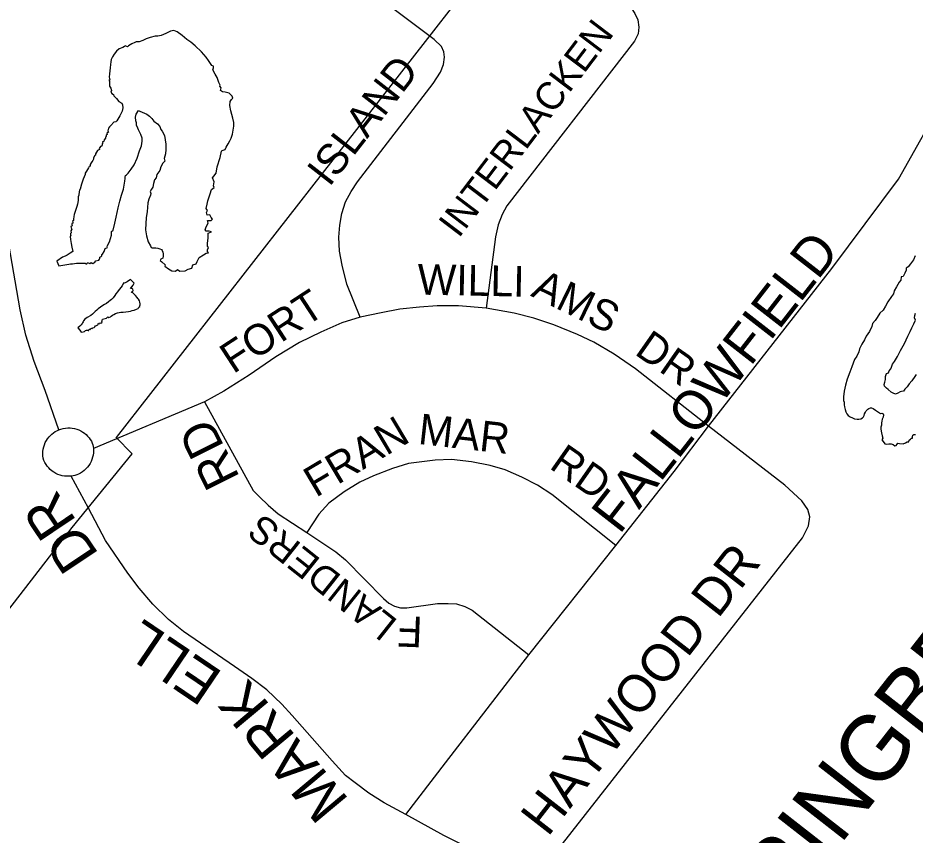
# Model space of a CAD drawing. Extents: x 586326 to 623965, y 4819854 to 4857850.
# Drawn here: x 596463 to 597005, y 4834124 to 4834619 of the extents above; entities that cross this region are included whole.
import ezdxf

# ---------------------------------------------------------------- set-up
doc = ezdxf.new("R2010")
doc.units = 0
for name, color, linetype in [('Lots_Concessions', 7, 'Continuous'), ('Minor Rd Lbls', 7, 'Continuous'), ('Minor Rds', 7, 'Continuous'), ('Proposed Secondary Rds', 7, 'Continuous'), ('Pts of Interest', 7, 'Continuous'), ('Secondary Rds Lbls', 7, 'Continuous'), ('SWM Ponds', 7, 'Continuous')]:
    doc.layers.add(name, color=color, linetype=linetype)

msp = doc.modelspace()

# ---------------------------------------------------------------- linework, layer by layer
at = {"layer": 'Lots_Concessions'}
for p, q in [((596522.53, 4834364.9), (596937.39, 4834897.32)), ((596531.99, 4834355.13), (596522.16, 4834365.15)), ((596495.86, 4834310.54), (596531.99, 4834355.13)), ((596412.8, 4834203.47), (596495.86, 4834310.54))]:
    msp.add_line(p, q, dxfattribs=at)
at = {"layer": 'Minor Rds'}
for points in [[(596692.91, 4834734.22), (596757.92, 4834671.49), (596762.13, 4834667.45), (596767.07, 4834664.34), (596827.82, 4834629.35), (596833.38, 4834625.57), (596836.1, 4834621.56), (596837.85, 4834617.74), (596838.5, 4834613.26), (596838.04, 4834609.27), (596835.92, 4834604.87), (596758.72, 4834505.08), (596755.84, 4834499.96), (596753.33, 4834493.6), (596751.8, 4834486.38), (596746.08, 4834443.25)], [(596669.98, 4834437.72), (596661.87, 4834457.78), (596659.04, 4834469.2), (596657.43, 4834477.82), (596657.03, 4834486.2), (596657.56, 4834493.53), (596658.86, 4834500.49), (596661.09, 4834507.52), (596664.45, 4834513.82), (596668.25, 4834519.77), (596714.13, 4834579.21), (596718.53, 4834586.11), (596720.27, 4834590.69), (596720.83, 4834595.21), (596720.51, 4834598.43), (596719.08, 4834601.68), (596714.61, 4834605.74), (596659.97, 4834647)], [(596880.5, 4834371.92), (596955.08, 4834467.15), (596995.39, 4834521.23), (597024.21, 4834572.54), (597048.98, 4834617.48)], [(596746.08, 4834443.25), (596729.37, 4834444.69), (596716.43, 4834444.61), (596705.72, 4834443.77), (596693.87, 4834442.56), (596682.6, 4834440.46), (596669.98, 4834437.72)], [(596880.5, 4834371.92), (596836.5, 4834406.58), (596823.49, 4834415.47), (596811.33, 4834422.57), (596801.29, 4834427.29), (596787.06, 4834433.18), (596774.95, 4834437.25), (596762.98, 4834440.23), (596746.08, 4834443.25)], [(596669.98, 4834437.72), (596658.78, 4834434.43), (596646.13, 4834428.75), (596633.22, 4834422.55), (596619.03, 4834413.82), (596602.74, 4834402.76), (596587.4, 4834393.08), (596575.88, 4834386.5)], [(596575.88, 4834386.5), (596508.58, 4834358.41)], [(596575.88, 4834386.5), (596605.3, 4834332.97), (596609.04, 4834329.16), (596614.24, 4834323.97), (596620.33, 4834318.79), (596637.7, 4834307.57)], [(596773.99, 4834095.62), (596937.45, 4834304.33), (596941.02, 4834311.57), (596941.92, 4834316.9), (596940.56, 4834321.35), (596936.93, 4834326.6), (596926.68, 4834336.06), (596880.5, 4834371.92)], [(596824.53, 4834299.64), (596859.75, 4834344.42), (596880.5, 4834371.92)], [(596824.53, 4834299.64), (596785.87, 4834330.57), (596777.18, 4834336.15), (596767.64, 4834340.95), (596757.63, 4834345.41), (596748.53, 4834348.07), (596737.27, 4834350.26), (596725.12, 4834351.62), (596715.31, 4834351.27), (596699.07, 4834349.29), (596689.53, 4834346.25), (596678.02, 4834341.77), (596669.79, 4834337.91), (596660.16, 4834332.09), (596651.07, 4834325.33), (596644.97, 4834318.66), (596637.7, 4834307.57)], [(596637.7, 4834307.57), (596655.31, 4834295.78), (596661.07, 4834290.96), (596684.07, 4834267.53), (596687.27, 4834264.8), (596690.6, 4834262.95), (596694.32, 4834261.93), (596698.25, 4834261.92), (596716.77, 4834264.48), (596723.1, 4834264.61), (596728.28, 4834264.25), (596733.24, 4834262.79), (596737.6, 4834260.4), (596771.95, 4834233.4)], [(596771.95, 4834233.4), (596824.53, 4834299.64)], [(596721.57, 4834168.16), (596771.95, 4834233.4)], [(596697.54, 4834136.87), (596721.57, 4834168.16)]]:
    msp.add_lwpolyline(points, dxfattribs=at)
at = {"layer": 'Proposed Secondary Rds'}
for points in [[(596487.68, 4834369.62), (596479.48, 4834393.36), (596472.76, 4834411.01), (596467.77, 4834426.86), (596464.24, 4834442.24), (596457.53, 4834482.05)], [(596495.25, 4834341.61), (596493.88, 4834341.48), (596492.5, 4834341.48), (596491.13, 4834341.59), (596489.77, 4834341.83), (596488.44, 4834342.18), (596487.14, 4834342.65), (596485.9, 4834343.23), (596484.72, 4834343.92), (596483.6, 4834344.7), (596482.56, 4834345.58), (596481.6, 4834346.55), (596480.73, 4834347.6), (596479.95, 4834348.72), (596479.27, 4834349.9), (596478.7, 4834351.14), (596478.25, 4834352.43), (596478.07, 4834353.8), (596478.01, 4834355.18), (596478.07, 4834356.57), (596478.26, 4834357.94), (596478.56, 4834359.29), (596478.99, 4834360.61), (596479.53, 4834361.88), (596480.18, 4834363.1), (596480.93, 4834364.26), (596481.78, 4834365.35), (596482.62, 4834366.25), (596483.52, 4834367.08), (596484.48, 4834367.84), (596485.5, 4834368.52), (596486.57, 4834369.11), (596487.68, 4834369.62)], [(596487.68, 4834369.62), (596488.98, 4834370.1), (596490.32, 4834370.45), (596491.69, 4834370.69), (596493.07, 4834370.8), (596494.46, 4834370.8), (596495.84, 4834370.66), (596497.2, 4834370.41), (596498.54, 4834370.04), (596499.84, 4834369.55), (596501.09, 4834368.95), (596502.19, 4834368.3), (596503.23, 4834367.56), (596504.22, 4834366.74), (596505.13, 4834365.84), (596505.96, 4834364.86), (596506.71, 4834363.83), (596507.38, 4834362.73), (596507.95, 4834361.59), (596508.23, 4834360.55), (596508.44, 4834359.49), (596508.58, 4834358.41)], [(596508.58, 4834358.41), (596508.64, 4834357.05), (596508.59, 4834355.69), (596508.41, 4834354.33), (596508.12, 4834353), (596507.71, 4834351.7), (596507.19, 4834350.44), (596506.56, 4834349.23), (596505.82, 4834348.08), (596504.99, 4834347), (596504.06, 4834345.98), (596503.04, 4834345.06), (596501.94, 4834344.22), (596500.77, 4834343.49), (596499.55, 4834342.86), (596498.51, 4834342.44), (596497.44, 4834342.08), (596496.35, 4834341.81), (596495.25, 4834341.61)], [(596505.62, 4834322.12), (596495.25, 4834341.61)], [(596628.8, 4834196.78), (596622.52, 4834203.6), (596613.48, 4834212.23), (596604.41, 4834219.09), (596593.9, 4834226.41), (596563.07, 4834247.56), (596554.08, 4834254.81), (596544.6, 4834264.02), (596536.19, 4834273.75), (596529.51, 4834282.8), (596515.99, 4834302.62), (596505.62, 4834322.12)], [(596697.54, 4834136.87), (596684.53, 4834143.87), (596675.19, 4834149.82), (596666.96, 4834156.02), (596660.98, 4834160.47), (596652.94, 4834169.23), (596628.8, 4834196.78)], [(596773.99, 4834095.62), (596761.56, 4834103.08), (596741.75, 4834113.37), (596720.55, 4834124.19), (596697.54, 4834136.87)]]:
    msp.add_lwpolyline(points, dxfattribs=at)
at = {"layer": 'SWM Ponds'}
for points in [[(596487.79, 4834468.79), (596492.57, 4834469.59), (596493.83, 4834469.82), (596494.84, 4834470.05), (596495.88, 4834470.07), (596497.08, 4834470.29), (596498.39, 4834470.41), (596499.68, 4834470.43), (596503.68, 4834470.56), (596503.96, 4834470.13), (596504.71, 4834470.08), (596504.8, 4834470.64), (596505.36, 4834470.66), (596506.49, 4834470.22), (596507.25, 4834470.78), (596508.31, 4834470.27), (596508.84, 4834470.69), (596509.53, 4834471.17), (596510.18, 4834471.8), (596511.84, 4834472.25), (596512.3, 4834472.91), (596512.52, 4834473.44), (596512.4, 4834474.19), (596513.4, 4834474.48), (596513.77, 4834474.96), (596513.73, 4834475.66), (596514.2, 4834475.84), (596515.11, 4834477.49), (596515.71, 4834479.33), (596517.22, 4834479.87), (596517.01, 4834480.42), (596517.2, 4834481.23), (596518.31, 4834483.31), (596519.63, 4834487.45), (596519.56, 4834488.34), (596519.53, 4834489.7), (596520.48, 4834490.43), (596521.54, 4834494.72), (596522.31, 4834498.33), (596523.6, 4834503.91), (596524.62, 4834507.91), (596525.7, 4834511.67), (596526.77, 4834515.25), (596527.53, 4834520.15), (596527.88, 4834521.74), (596527.74, 4834522.55), (596528.06, 4834523.45), (596528.64, 4834524.02), (596529.57, 4834524.89), (596531.49, 4834527.35), (596533.18, 4834530), (596535.13, 4834533.97), (596536.53, 4834538.38), (596537.72, 4834541.54), (596538.18, 4834544.25), (596538.09, 4834546.11), (596537.31, 4834548.38), (596536.73, 4834549.6), (596535.83, 4834551.07), (596535.47, 4834552.25), (596534.76, 4834553.96), (596534.65, 4834555.45), (596534.21, 4834556.69), (596533.97, 4834558.85), (596534.37, 4834560.66), (596535.86, 4834562.76), (596536.66, 4834562.41), (596540.84, 4834560.59), (596542.55, 4834559.51), (596543.87, 4834558.09), (596545.17, 4834556.31), (596547.29, 4834554.78), (596548.78, 4834553.24), (596549.43, 4834551.45), (596550.15, 4834550.25), (596551.69, 4834547.64), (596551.94, 4834545.01), (596552.37, 4834542.53), (596552.49, 4834539.33), (596552.24, 4834536.72), (596551.45, 4834533.75), (596551.71, 4834532.27), (596550.51, 4834530.91), (596549.42, 4834528.69), (596548.69, 4834526.45), (596546.97, 4834524.08), (596546.64, 4834522.16), (596545.56, 4834520.97), (596544.97, 4834518.74), (596544.47, 4834516.45), (596543.67, 4834515.28), (596543, 4834513.76), (596543.42, 4834512.66), (596543.04, 4834511.68), (596542.12, 4834509.2), (596541.53, 4834506.98), (596541.3, 4834504.22), (596541.03, 4834501.75), (596540.43, 4834497.87), (596540.34, 4834494.48), (596540.02, 4834490.64), (596540.82, 4834487.07), (596541.77, 4834483.39), (596543.04, 4834480.92), (596543.64, 4834479.88), (596544.17, 4834479.66), (596545.09, 4834479.77), (596546.31, 4834479.78), (596547.66, 4834479.55), (596548.83, 4834479.16), (596549.74, 4834478.76), (596550.29, 4834478.08), (596550.57, 4834477.22), (596550.77, 4834476.16), (596550.73, 4834474.79), (596550.64, 4834473.46), (596550.13, 4834473.21), (596549.42, 4834472.89), (596549.05, 4834472.08), (596550.02, 4834471.19), (596551.94, 4834469.47), (596551.9, 4834468.69), (596553.97, 4834467.08), (596556.12, 4834465.91), (596558.24, 4834465.67), (596559.48, 4834466.61), (596560.96, 4834465.71), (596564.02, 4834465.87), (596566, 4834466.76), (596568.07, 4834467.45), (596568.75, 4834469.47), (596570.68, 4834470.14), (596571.29, 4834471.58), (596572.65, 4834473.97), (596575.18, 4834475.57), (596576.85, 4834476.57), (596578.21, 4834476.66), (596577.52, 4834477.58), (596577.7, 4834478.47), (596578.15, 4834480.03), (596577.64, 4834480.68), (596577.7, 4834482.56), (596577.98, 4834485.54), (596578.1, 4834488.54), (596579.95, 4834489.37), (596578.67, 4834489.86), (596576.73, 4834489.83), (596576.13, 4834490.69), (596576.77, 4834492.49), (596577.94, 4834494.65), (596577.6, 4834496.19), (596579.78, 4834496.25), (596580.58, 4834497.05), (596579.8, 4834498.18), (596578.96, 4834499.73), (596577.33, 4834499.6), (596576.91, 4834501.2), (596577.56, 4834502.35), (596576.78, 4834503.48), (596577.32, 4834506.13), (596577.78, 4834508.2), (596579.12, 4834512.52), (596580.06, 4834515.05), (596581.67, 4834516.28), (596581.19, 4834517.3), (596581.61, 4834519.65), (596580.61, 4834522.1), (596581.41, 4834523.14), (596582.77, 4834524.89), (596583.45, 4834528.71), (596585.19, 4834534.38), (596586.09, 4834538.15), (596586.54, 4834538.56), (596588.31, 4834539.35), (596588.94, 4834540.65), (596590.13, 4834542.66), (596591.2, 4834544.52), (596591.93, 4834546.12), (596592.73, 4834548.44), (596593.22, 4834550.87), (596593.49, 4834553.34), (596593.51, 4834555.5), (596592.88, 4834558.29), (596591.63, 4834562.59), (596591.12, 4834565.87), (596591.3, 4834568.22), (596592.07, 4834569.54), (596592.83, 4834570.35), (596592.48, 4834571.52), (596591.57, 4834572.49), (596590.76, 4834573.25), (596588.29, 4834574.03), (596586.76, 4834574.2), (596585.45, 4834574.97), (596585.9, 4834576.53), (596584.97, 4834577.63), (596585.33, 4834578.26), (596584.43, 4834579.73), (596584.13, 4834580.98), (596583.55, 4834582.85), (596582.15, 4834584.83), (596580.76, 4834587.46), (596581.15, 4834588.77), (596581.2, 4834589.67), (596580.22, 4834590.05), (596578.12, 4834593.09), (596576.72, 4834595.22), (596573.96, 4834598.4), (596570.22, 4834601.96), (596567.44, 4834604.13), (596565.21, 4834605.87), (596562.2, 4834608.22), (596559.2, 4834610.44), (596557.16, 4834611.27), (596555.19, 4834610.88), (596552.42, 4834609.46), (596549.5, 4834608.17), (596547.52, 4834607.93), (596545.96, 4834607.74), (596542.96, 4834607.01), (596540.55, 4834606.21), (596538.51, 4834605.24), (596536.26, 4834604.32), (596534.53, 4834604.32), (596533.63, 4834604.07), (596531.95, 4834603.15), (596529.9, 4834602), (596529.33, 4834601.35), (596528.77, 4834601.61), (596527.75, 4834601.95), (596527.34, 4834601.5), (596526.4, 4834601.03), (596524.2, 4834600.18), (596522.55, 4834598.73), (596521.15, 4834597.01), (596520.13, 4834595.31), (596519.3, 4834593.66), (596519.07, 4834592.3), (596518.91, 4834590.63), (596518.66, 4834588.59), (596518.64, 4834586.76), (596518.3, 4834585.1), (596518.1, 4834582.96), (596518.47, 4834581.49), (596517.95, 4834581.22), (596518.25, 4834580.54), (596518.33, 4834579), (596518.44, 4834577.51), (596519.09, 4834576.37), (596519.48, 4834574.91), (596519.24, 4834573.95), (596519.82, 4834573.05), (596520.67, 4834572.51), (596521.04, 4834571.83), (596522.52, 4834570.04), (596524.02, 4834568.36), (596525.81, 4834567.22), (596526.28, 4834566.34), (596526.34, 4834564.37), (596525.94, 4834562.38), (596524.51, 4834559.66), (596523.47, 4834557.6), (596522.71, 4834556.66), (596522.1, 4834555.92), (596520.94, 4834555.74), (596519.05, 4834553.82), (596518.32, 4834553.05), (596517.82, 4834552.16), (596517.44, 4834551.44), (596517.3, 4834550.59), (596517.64, 4834549.68), (596516.79, 4834549.2), (596516.9, 4834548.36), (596516.23, 4834547.84), (596516.3, 4834547.14), (596515.93, 4834546.8), (596516.01, 4834546.16), (596515.07, 4834545.04), (596514.97, 4834544.1), (596514.18, 4834543.82), (596514.26, 4834543.18), (596513.98, 4834542.83), (596513.88, 4834542.13), (596513.57, 4834541.13), (596512.9, 4834541.11), (596512.18, 4834539.95), (596512.22, 4834539.34), (596511.05, 4834538.59), (596509.97, 4834536.63), (596509.85, 4834535.91), (596509.48, 4834535.6), (596508.67, 4834534.31), (596508.72, 4834533.31), (596508.21, 4834532.61), (596507.76, 4834531.83), (596507.16, 4834531.15), (596506.7, 4834530.23), (596506.69, 4834529.26), (596506.03, 4834528.96), (596505.56, 4834528.12), (596504.37, 4834526.1), (596503.68, 4834524.98), (596503.59, 4834524.21), (596502.45, 4834521.27), (596501.44, 4834518.35), (596500.64, 4834515.27), (596500.13, 4834514.71), (596499.96, 4834513.75), (596499.8, 4834511.58), (596499.44, 4834510.71), (596499.35, 4834509.62), (596499.42, 4834508.48), (596499.09, 4834506.25), (596498.63, 4834504.69), (596498.17, 4834503.52), (596497.85, 4834502.29), (596497.37, 4834501.2), (596496.89, 4834499.84), (596496.71, 4834498.71), (596496.54, 4834497.18), (596496.49, 4834496.38), (596496.05, 4834495.9), (596496.29, 4834495.14), (596495.94, 4834495.02), (596496.09, 4834494.59), (596495.66, 4834494.42), (596495.66, 4834493.84), (596495.69, 4834493.07), (596495.05, 4834492.65), (596495.07, 4834491.94), (596495.32, 4834491.36), (596495.65, 4834490.97), (596494.99, 4834489.95), (596495.2, 4834488.83), (596494.85, 4834488.47), (596494.85, 4834487.57), (596495, 4834486.99), (596494.64, 4834486.64), (596494.86, 4834484.88), (596495.08, 4834482.46), (596495.61, 4834480.2), (596496.15, 4834477.53), (596494.55, 4834476.55), (596492.7, 4834475.24), (596491.57, 4834474.78), (596489.94, 4834474.08), (596486.59, 4834471.77)], [(596511.59, 4834442.9), (596510.73, 4834442.01), (596509.77, 4834441.25), (596508.78, 4834440.4), (596508.02, 4834439.7), (596507.07, 4834438.83), (596504.92, 4834437.6), (596503.38, 4834436.53), (596502.55, 4834435.67), (596502.36, 4834435.01), (596502.09, 4834434.46), (596501.85, 4834433.95), (596501.19, 4834433.17), (596500.34, 4834432.43), (596499.27, 4834431.33), (596500.38, 4834429.92), (596501.2, 4834428.69), (596502.36, 4834428.86), (596503.32, 4834429.13), (596503.89, 4834429.74), (596504.45, 4834429.89), (596504.94, 4834429.92), (596505.54, 4834429.8), (596505.86, 4834429.69), (596505.89, 4834430.04), (596506.01, 4834430.3), (596506.2, 4834430.44), (596506.55, 4834430.44), (596506.91, 4834430.27), (596506.87, 4834430.78), (596507.38, 4834431.13), (596507.85, 4834430.93), (596508.33, 4834431.26), (596509.02, 4834431.59), (596509.46, 4834431.95), (596509.87, 4834432.54), (596510.57, 4834432.75), (596511.19, 4834433.13), (596511.5, 4834433.53), (596511.5, 4834434.01), (596512.04, 4834433.82), (596512.37, 4834434.36), (596513.11, 4834434.19), (596513.9, 4834434.73), (596513.79, 4834435.14), (596513.98, 4834435.8), (596514.06, 4834436.6), (596514.98, 4834436.8), (596515.75, 4834436.96), (596516.63, 4834437.13), (596517.03, 4834437.57), (596517.28, 4834438.02), (596518.03, 4834437.6), (596518.89, 4834438.01), (596519.32, 4834438.43), (596520.19, 4834438.99), (596520.89, 4834439.47), (596521.94, 4834439.99), (596523.11, 4834440.38), (596524.28, 4834440.7), (596525.27, 4834440.79), (596526.59, 4834440.83), (596528.21, 4834440.97), (596529.79, 4834441.2), (596531.13, 4834441.39), (596532.15, 4834441.73), (596533.24, 4834441.95), (596534.65, 4834442.58), (596535.61, 4834443.12), (596535.9, 4834443.46), (596536.14, 4834443.87), (596536.63, 4834444.29), (596536.75, 4834444.7), (596536.84, 4834445.26), (596536.84, 4834445.85), (596536.64, 4834446.89), (596536.48, 4834447.66), (596535.84, 4834448.66), (596535.57, 4834449.08), (596535.01, 4834449.74), (596533.98, 4834450.98), (596532.9, 4834452.09), (596532.26, 4834452.64), (596531.74, 4834452.74), (596531.75, 4834453.09), (596532.05, 4834453.34), (596532.46, 4834453.51), (596532.56, 4834453.92), (596532.45, 4834454.82), (596532.15, 4834455.05), (596531.64, 4834455.23), (596531.1, 4834455.22), (596531.94, 4834456.24), (596532.57, 4834457.25), (596533.28, 4834458.43), (596532.7, 4834458.93), (596531.87, 4834459.8), (596531.13, 4834460.65), (596529.06, 4834459.24), (596528.19, 4834458.68), (596527.45, 4834458.29), (596527.05, 4834458.54), (596526.35, 4834457.85), (596525.97, 4834456.75), (596525.27, 4834455.78), (596524.32, 4834454.64), (596523.59, 4834453.7), (596523.09, 4834453.06), (596522.26, 4834451.99), (596521.49, 4834450.81), (596520.49, 4834449.59), (596519.62, 4834448.55), (596518.77, 4834447.81), (596517.69, 4834447.04), (596516.46, 4834446.16), (596515.31, 4834445.44), (596514.33, 4834444.81), (596512.88, 4834443.78)]]:
    msp.add_lwpolyline(points, close=True, dxfattribs=at)
for points in [[(597005.55, 4834474.91), (597004.63, 4834472.58), (597002.73, 4834470), (597001.38, 4834468.26), (597000.18, 4834467.54), (597000.12, 4834466.32), (596999.34, 4834464.52), (596998.25, 4834462.38), (596997.13, 4834462.18), (596996.87, 4834460.22), (596995.97, 4834458.9), (596994.23, 4834456.19), (596992.9, 4834453.67), (596992.48, 4834451.83), (596991.25, 4834450.26), (596989.07, 4834447.14), (596987.53, 4834444.52), (596986.2, 4834442.01), (596984.2, 4834440.26), (596982.67, 4834437.65), (596981.27, 4834435.7), (596979.85, 4834433.88), (596979.36, 4834432.11), (596978.02, 4834429.09), (596975.94, 4834426.27), (596974.85, 4834424.07), (596973.26, 4834421.38), (596971.96, 4834418.58), (596971.53, 4834416.88), (596970.37, 4834414.1), (596968.89, 4834412.21), (596967.24, 4834407.66), (596966.14, 4834404.45), (596964.37, 4834400.24), (596963.38, 4834396.7), (596962.63, 4834392.97), (596962.12, 4834389.55), (596962.26, 4834387.39), (596962.55, 4834386.26), (596962.63, 4834384.67), (596962.78, 4834383.45), (596963.25, 4834381.83), (596963.69, 4834380.52), (596964.19, 4834379.29), (596965.04, 4834378.35), (596966.16, 4834377.47), (596967.57, 4834376.79), (596968.83, 4834376.36), (596970.39, 4834376.04), (596971.59, 4834376.07), (596972.74, 4834376.29), (596973.64, 4834376.83), (596974.3, 4834377.5), (596974.67, 4834378.32), (596974.91, 4834379.25), (596975.55, 4834380.34), (596975.97, 4834381.05), (596976.97, 4834382.07), (596977.53, 4834382.61), (596978.48, 4834382.84), (596979.21, 4834382.89), (596980.2, 4834382.47), (596981.6, 4834381.51), (596983.34, 4834380.36), (596984.6, 4834379.58), (596985.49, 4834379.65), (596986.22, 4834379.27), (596986.43, 4834378.71), (596986.12, 4834377.35), (596985.69, 4834376.17), (596985.3, 4834374.87), (596985.19, 4834373.85), (596985.28, 4834372.53), (596984.78, 4834371.19), (596984.72, 4834370.05), (596985.11, 4834367.88), (596985.58, 4834365.91), (596986.02, 4834364.6), (596985.41, 4834363.47), (596986.16, 4834362.47), (596987.18, 4834361.12), (596988.07, 4834360.84), (596989.56, 4834361.14), (596991.03, 4834361.24), (596992.21, 4834360.8), (596993.24, 4834359.99), (596994.16, 4834360.11), (596994.61, 4834360.94), (596995.09, 4834361.47), (596996.17, 4834361.25), (596998.24, 4834361.15), (596999.77, 4834361.69), (597000.82, 4834362.4), (597001.67, 4834362.43), (597001.92, 4834363.28), (597002.73, 4834363.96), (597003.44, 4834364.52), (597004.04, 4834364.67), (597003.92, 4834365.67), (597004.22, 4834366.41), (597004.67, 4834366.89), (597005.77, 4834366.79)], [(597006.24, 4834403.1), (597005.39, 4834401.86), (597003.56, 4834399.35), (597002.01, 4834397.52), (597000.73, 4834395.72), (596999.35, 4834394.13), (596998.55, 4834393.1), (596997.39, 4834392.74), (596996.48, 4834392.56), (596995.08, 4834391.75), (596993.74, 4834391.18), (596992.3, 4834391.76), (596991.01, 4834392.39), (596989.32, 4834393.96), (596988.14, 4834394.89), (596986.92, 4834396.09), (596986.8, 4834397.08), (596987.27, 4834398.49), (596987.56, 4834400.17), (596987.71, 4834401.83), (596988.19, 4834403.74), (596989.42, 4834404.18), (596989.92, 4834405.31), (596990.85, 4834406.49), (596991.21, 4834407.6), (596991.78, 4834409.32), (596993, 4834411.03), (596994.78, 4834413.96), (596996.75, 4834417.63), (596999.02, 4834421.83), (597001.17, 4834426.37), (597002.49, 4834429.03), (597003.55, 4834431.37), (597004.82, 4834433.81), (597005.69, 4834436.05), (597005.25, 4834437.29), (597005.42, 4834438.8), (597005.81, 4834440.28)]]:
    msp.add_lwpolyline(points, dxfattribs=at)

# ---------------------------------------------------------------- texts
at = {"layer": 'Minor Rd Lbls'}
for s, height, rotation, p in [('INTERLACKEN', 16.6763, 52.7794, (596729.54, 4834485.09)), ('ISLAND', 18.529, 52.0883, (596651.23, 4834516.08)), ('FALLOWFIELD', 23.4453, 52.0883, (596826.78, 4834305.84)), ('WILLI', 18.529, 358.9107, (596704.51, 4834451.44)), ('AMS', 18.529, 334.1137, (596772.5, 4834450.83)), ('FORT', 18.529, 33.1134, (596593.15, 4834403.2)), ('DR', 18.529, 325.0856, (596835.22, 4834415.71)), ('MAR', 18.529, 353.5535, (596704.55, 4834361.14)), ('FRAN', 18.529, 30.763, (596643.13, 4834328.38)), ('RD', 21.677, 116.6197, (596597.42, 4834340.71)), ('RD', 18.529, 325.0856, (596783.64, 4834346.79)), ('LANDERS', 16.676, 141.5548, (596693.35, 4834253.97)), ('HAYWOOD DR', 22.544, 52.0883, (596783.39, 4834122.8)), ('F', 18.53, 177.8205, (596708.03, 4834256.47))]:
    msp.add_text(s, height=height, rotation=rotation, dxfattribs=at).set_placement(p)
at = {"layer": 'Pts of Interest'}
msp.add_text('SPRINGBROOK', height=39.984, rotation=52, dxfattribs=at).set_placement((596883.25, 4834019.64))
at = {"layer": 'Secondary Rds Lbls'}
for s, rotation, p in [('DR', 123.7849, (596512.33, 4834294.04)), ('ELL', 145.9085, (596587.69, 4834222.42)), ('MARK', 129.9135, (596663.68, 4834145.6))]:
    msp.add_text(s, height=25.002, rotation=rotation, dxfattribs=at).set_placement(p)

doc.saveas('drawing.dxf')
